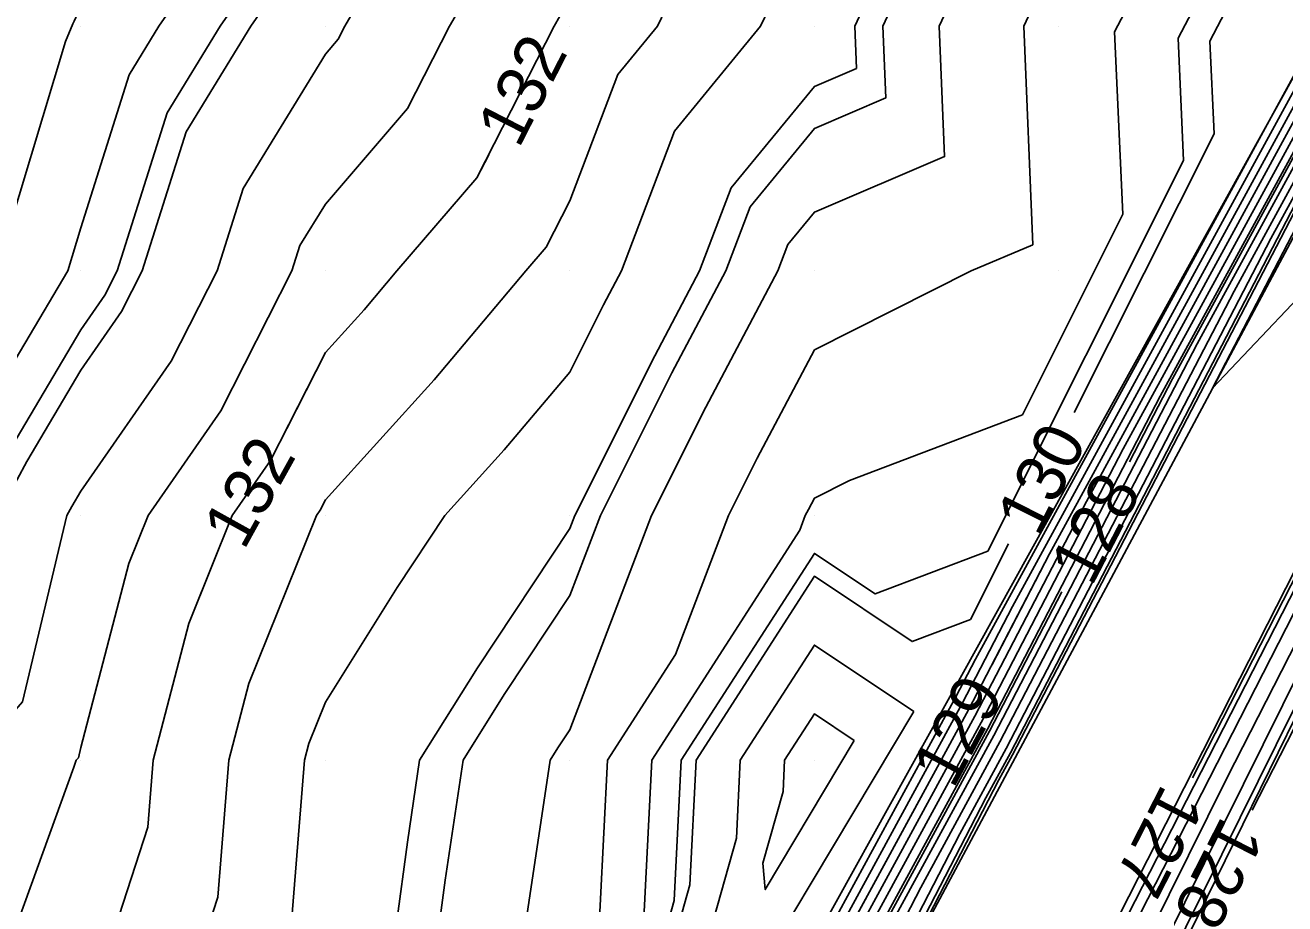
# Model space of a CAD drawing. Extents: x 2354170 to 2357230, y 866100 to 868290.
# Drawn here: x 2355367.7 to 2355419.2, y 866204.1 to 866240 of the extents above; entities that cross this region are included whole.
import ezdxf

# ---------------------------------------------------------------- set-up
doc = ezdxf.new("R2010")
doc.units = 0
for name, color, linetype in [('Default', 7, 'Continuous'), ('DTM Contours Major', 7, 'Continuous'), ('DTM Contours Minor', 7, 'Continuous'), ('DTM Contours Minor Text', 7, 'Continuous'), ('Exist DTM Breakline', 7, 'Continuous'), ('Exist DTM QL2 LIDAR Elevation Point', 7, 'Continuous'), ('Exist DTM Ridgeline', 7, 'Continuous')]:
    doc.layers.add(name, color=color, linetype=linetype)

msp = doc.modelspace()

# ---------------------------------------------------------------- linework, layer by layer
at = {"layer": 'Default'}
for points in [[(2355454.614, 866308.068), (2355455.522, 866304.574), (2355448.611, 866293.759), (2355442.221, 866288.045), (2355444.319, 866282.833), (2355434.47, 866266.838), (2355430.395, 866265.452), (2355427.028, 866259.108), (2355422.359, 866251.856), (2355420.027, 866246.807), (2355416.152, 866239.388), (2355416.322, 866235.608), (2355410.604, 866224.209)], [(2355457.084, 866300.571), (2355447.048, 866284.069), (2355444.476, 866280.032), (2355431.378, 866258.467), (2355422.513, 866242.265), (2355420.564, 866238.53), (2355409.591, 866218.431), (2355407.246, 866213.917)], [(2355369.003, 866113.966), (2355372.331, 866120.627), (2355382.117, 866140.947), (2355385.48, 866147.675), (2355395.233, 866167.927), (2355395.282, 866168.026), (2355395.601, 866168.688), (2355399.083, 866175.702), (2355409.177, 866195.423), (2355412.985, 866203.103), (2355422.737, 866222.166), (2355426.373, 866229.511), (2355434.723, 866245.841), (2355439.532, 866253.514), (2355450.707, 866271.254), (2355454.96, 866278.038), (2355466.694, 866296.664)], [(2355415.436, 866209.278), (2355422.243, 866222.585), (2355422.921, 866223.953), (2355434.329, 866246.264), (2355435.419, 866248.004), (2355450.323, 866271.665), (2355450.99, 866272.729), (2355465.485, 866295.739)], [(2355433.99, 866250.439), (2355443.693, 866266.183), (2355449.755, 866279.221), (2355454.738, 866287.439), (2355457.452, 866295.778), (2355450.001, 866284.135), (2355449.378, 866283.11), (2355435.069, 866260.659), (2355433.295, 866257.738), (2355432.094, 866255.544), (2355422.242, 866236.667), (2355421.672, 866235.622), (2355416.263, 866225.21), (2355422.261, 866231.528), (2355426.887, 866240.329), (2355433.99, 866250.439)], [(2355417.884, 866207.96), (2355423.912, 866219.712), (2355424.426, 866220.454), (2355424.426, 866220.912), (2355425.144, 866221.519), (2355436.365, 866242.692), (2355436.251, 866244.178), (2355437.132, 866245.185), (2355451.855, 866269.999), (2355451.87, 866270.009), (2355451.868, 866270.024), (2355451.891, 866270.043), (2355452.055, 866270.337), (2355466.871, 866293.965), (2355467.168, 866294.437)], [(2355370.068, 866113.383), (2355379.529, 866132.319), (2355383.361, 866140.276), (2355392.925, 866159.412), (2355396.659, 866167.165), (2355396.799, 866167.446), (2355396.921, 866167.699), (2355406.832, 866187.664), (2355410.335, 866194.507), (2355420.73, 866215.475), (2355423.723, 866221.327), (2355433.278, 866240.627), (2355435.51, 866244.994), (2355447.758, 866264.533), (2355451.475, 866270.433), (2355462.901, 866288.656)], [(2355446.099, 866283.993), (2355432.214, 866261.443), (2355430.808, 866260.964), (2355429.646, 866258.776), (2355428.035, 866256.274), (2355420.147, 866239.195), (2355420.045, 866239), (2355420.049, 866238.901), (2355419.563, 866237.931), (2355406.57, 866214.133), (2355405.767, 866212.586), (2355393.146, 866189.4), (2355391.457, 866186.133), (2355385.856, 866174.599), (2355385.239, 866173.372), (2355372.544, 866147.2), (2355372.141, 866146.396), (2355367.159, 866136.098), (2355359.577, 866124.423), (2355358.374, 866120.3), (2355358.114, 866120.108), (2355358.016, 866120.074), (2355357.865, 866120.141)], [(2355447.34, 866283.949), (2355443.3, 866277.611), (2355431.618, 866258.376), (2355423.711, 866243.925), (2355420.774, 866238.298), (2355411.101, 866220.58), (2355406.538, 866211.797), (2355397.939, 866195.999), (2355392.382, 866185.248), (2355388.783, 866177.837), (2355386.265, 866172.826), (2355377.95, 866155.685), (2355373.048, 866145.907), (2355363.734, 866126.654), (2355359.887, 866118.962)], [(2355447.631, 866283.829), (2355442.124, 866275.189), (2355431.857, 866258.285), (2355424.908, 866245.585), (2355420.984, 866238.065), (2355412.611, 866222.728), (2355406.796, 866211.535), (2355399.536, 866198.198), (2355392.69, 866184.953), (2355389.758, 866178.916), (2355386.606, 866172.644), (2355379.752, 866158.513), (2355373.351, 866145.744), (2355365.497, 866129.51), (2355360.15, 866118.818)], [(2355448.213, 866283.589), (2355439.772, 866270.346), (2355432.336, 866258.102), (2355427.303, 866248.904), (2355421.403, 866237.599), (2355415.631, 866227.026), (2355407.31, 866211.009), (2355402.732, 866202.597), (2355393.306, 866184.363), (2355391.709, 866181.074), (2355387.29, 866172.28), (2355383.355, 866164.169), (2355373.955, 866145.418), (2355369.022, 866135.222), (2355360.676, 866118.529)], [(2355448.504, 866283.469), (2355438.597, 866267.924), (2355432.576, 866258.011), (2355428.501, 866250.564), (2355421.613, 866237.366), (2355417.141, 866229.175), (2355407.568, 866210.746), (2355404.329, 866204.797), (2355393.615, 866184.068), (2355392.685, 866182.153), (2355387.632, 866172.098), (2355385.157, 866166.997), (2355374.258, 866145.255), (2355370.785, 866138.077), (2355360.938, 866118.385)], [(2355448.796, 866283.35), (2355437.421, 866265.502), (2355432.816, 866257.92), (2355429.699, 866252.224), (2355421.823, 866237.133), (2355418.651, 866231.324), (2355407.825, 866210.483), (2355405.927, 866206.996), (2355393.923, 866183.773), (2355393.66, 866183.233), (2355387.973, 866171.916), (2355386.959, 866169.826), (2355374.56, 866145.092), (2355372.548, 866140.933), (2355361.201, 866118.241)], [(2355369.535, 866113.675), (2355375.93, 866126.473), (2355382.739, 866140.611), (2355389.203, 866153.543), (2355395.946, 866167.546), (2355396.041, 866167.736), (2355396.261, 866168.193), (2355402.957, 866181.683), (2355409.756, 866194.965), (2355416.857, 866209.289), (2355423.23, 866221.746), (2355429.825, 866235.069), (2355435.116, 866245.417), (2355443.645, 866259.023), (2355451.091, 866270.844), (2355458.931, 866283.347)], [(2355445.652, 866282.454), (2355431.138, 866258.558), (2355421.315, 866240.605), (2355420.354, 866238.763), (2355408.08, 866216.282), (2355406.024, 866212.323), (2355394.743, 866191.6), (2355391.765, 866185.838), (2355386.832, 866175.679), (2355385.581, 866173.19), (2355374.346, 866150.028), (2355372.444, 866146.233), (2355360.208, 866120.943), (2355359.361, 866119.25)], [(2355392.567, 866280.002), (2355389.976, 866274.806), (2355387.746, 866270.002), (2355385.515, 866265.541), (2355383.235, 866260.002), (2355382.491, 866257.487), (2355379.976, 866253.1), (2355378.531, 866250.002), (2355375.954, 866244.024), (2355373.17, 866240.002), (2355371.957, 866238.02), (2355369.976, 866231.757), (2355369.444, 866230.002), (2355365.919, 866224.058), (2355363.732, 866220.001), (2355363.008, 866216.969), (2355359.976, 866213.518), (2355358.292, 866210.001), (2355356.941, 866203.035)], [(2355398.435, 866280.002), (2355396.903, 866276.929), (2355394.556, 866270.002), (2355389.976, 866260.758), (2355389.665, 866260.002), (2355387.453, 866252.525), (2355386.006, 866250.002), (2355384.156, 866245.822), (2355380.772, 866240.002), (2355380.503, 866239.474), (2355379.976, 866238.862), (2355376.611, 866233.367), (2355375.546, 866230.002), (2355373.669, 866226.308), (2355369.976, 866221), (2355369.604, 866220.373), (2355369.403, 866220.001), (2355367.586, 866212.391), (2355365.487, 866210.001), (2355363.009, 866203.035)], [(2355401.87, 866280.002), (2355399.976, 866274.58), (2355398.425, 866270.002), (2355396.902, 866266.928), (2355393.881, 866260.002), (2355392.909, 866257.069), (2355389.976, 866250.187), (2355389.934, 866250.044), (2355389.909, 866250.002), (2355386.861, 866243.116), (2355385.051, 866240.002), (2355383.339, 866236.638), (2355379.976, 866232.735), (2355378.938, 866231.04), (2355378.609, 866230.002), (2355375.7, 866224.277), (2355372.725, 866220.001), (2355371.934, 866218.043), (2355369.976, 866210.521), (2355369.875, 866210.101), (2355369.787, 866210.001), (2355369.683, 866209.709), (2355366.153, 866200.001)], [(2355405.858, 866280.002), (2355403.647, 866273.673), (2355402.968, 866270.002), (2355399.976, 866264.063), (2355398.205, 866260.002), (2355396.155, 866253.822), (2355394.527, 866250.002), (2355392.78, 866247.197), (2355389.976, 866241.333), (2355389.567, 866240.41), (2355389.33, 866240.002), (2355386.175, 866233.802), (2355382.9, 866230.002), (2355381.563, 866228.414), (2355379.976, 866226.664), (2355378.396, 866223.557)], [(2355418.98, 866280.002), (2355415.012, 866274.967), (2355413.824, 866270.002), (2355412.031, 866267.947), (2355409.976, 866263.097), (2355408.537, 866260.002), (2355405.663, 866254.315), (2355404.033, 866250.002), (2355401.919, 866248.059), (2355399.976, 866243.881), (2355398.487, 866241.49), (2355397.775, 866240.002), (2355394.26, 866235.718), (2355392.086, 866230.002), (2355391.357, 866228.62), (2355389.976, 866225.866), (2355387.294, 866222.683), (2355384.863, 866220.001), (2355382.912, 866217.065), (2355379.976, 866212.371), (2355379.294, 866210.683), (2355379.117, 866210.001), (2355378.446, 866201.531)], [(2355409.775, 866279.801), (2355407.961, 866270.002), (2355405.916, 866265.942), (2355403.154, 866260.002), (2355402.087, 866257.891), (2355399.976, 866252.306), (2355399.402, 866250.576), (2355399.158, 866250.002), (2355395.634, 866244.344), (2355393.557, 866240.002), (2355391.943, 866238.035), (2355389.976, 866232.862), (2355389.011, 866230.966), (2355388.18, 866230.002), (2355384.429, 866225.549), (2355379.976, 866220.638), (2355379.761, 866220.216), (2355379.612, 866220.001), (2355376.841, 866213.136), (2355376.025, 866210.001), (2355375.58, 866204.396), (2355374.152, 866200.001)], [(2355389.38, 866279.406), (2355385.015, 866270.002), (2355380.051, 866260.077), (2355380.02, 866260.002), (2355380.01, 866259.968), (2355379.976, 866259.908), (2355375.358, 866250.002), (2355373.736, 866246.241), (2355369.976, 866240.807), (2355369.704, 866240.207), (2355369.655, 866240.107), (2355369.35, 866239.376), (2355366.509, 866230.002), (2355364.077, 866225.9), (2355360.896, 866220.001), (2355360.719, 866219.258), (2355359.976, 866218.413), (2355355.948, 866210.001), (2355354.978, 866204.999), (2355352.998, 866200.001)], [(2355394.365, 866277.724), (2355391.051, 866271.077), (2355390.686, 866270.002), (2355389.976, 866268.568), (2355386.45, 866260.002), (2355384.972, 866255.006), (2355382.102, 866250.002), (2355381.45, 866248.528), (2355379.976, 866245.992), (2355378.171, 866241.806), (2355376.922, 866240.002), (2355374.284, 866235.694), (2355372.483, 866230.002), (2355371.638, 866228.339), (2355369.976, 866225.95), (2355367.762, 866222.215), (2355366.568, 866220.001), (2355365.297, 866214.68), (2355361.187, 866210.001), (2355359.976, 866206.596), (2355358.905, 866201.072)], [(2355419.976, 866269.659), (2355415.476, 866264.502), (2355413.57, 866260.002), (2355411.675, 866258.303), (2355409.976, 866252.197), (2355409.239, 866250.739), (2355408.961, 866250.002), (2355404.279, 866245.699), (2355401.63, 866240.002), (2355401.699, 866238.279), (2355399.976, 866237.543), (2355396.577, 866233.401), (2355395.284, 866230.002), (2355393.45, 866226.527), (2355390.178, 866220.001), (2355389.976, 866219.473), (2355386.195, 866213.782), (2355383.831, 866210.001), (2355383.33, 866206.647), (2355382.432, 866200.001)], [(2355439.033, 866269.613), (2355432.097, 866258.194), (2355426.106, 866247.244), (2355421.193, 866237.832), (2355414.121, 866224.877), (2355407.053, 866211.272), (2355401.134, 866200.398), (2355392.998, 866184.658), (2355391.534, 866181.644)], [(2355436.355, 866263.253), (2355436.245, 866263.081), (2355433.055, 866257.829), (2355430.896, 866253.884), (2355422.033, 866236.9), (2355420.161, 866233.473), (2355408.082, 866210.22), (2355407.524, 866209.196), (2355402.434, 866199.347), (2355405.549, 866193.436), (2355396.496, 866174.539)], [(2355419.976, 866262.265), (2355418.922, 866261.056), (2355418.475, 866260.002), (2355413.994, 866255.984), (2355412.329, 866250.002), (2355409.976, 866246.406), (2355406.639, 866243.338), (2355405.087, 866240.002), (2355405.302, 866234.675), (2355399.976, 866232.403), (2355398.894, 866231.084), (2355398.482, 866230.002), (2355395.543, 866224.434), (2355393.321, 866220.001), (2355389.976, 866211.247), (2355389.479, 866210.499), (2355389.167, 866210.001), (2355387.974, 866202.003)], [(2355419.976, 866256.951), (2355416.312, 866253.666), (2355415.293, 866250.002), (2355409.976, 866241.876), (2355408.999, 866240.978), (2355408.545, 866240.002), (2355408.905, 866231.072), (2355406.396, 866230.002), (2355399.976, 866226.773), (2355397.637, 866222.341), (2355396.463, 866220.001), (2355394.291, 866214.317), (2355391.513, 866210.001), (2355391.061, 866201.087)], [(2355419.976, 866252.553), (2355418.631, 866251.347), (2355418.257, 866250.002), (2355415.002, 866245.027), (2355412.258, 866239.775), (2355412.595, 866232.316), (2355408.485, 866224.121), (2355401.41, 866221.436), (2355399.976, 866220.714), (2355399.73, 866220.248), (2355399.606, 866220.001), (2355399.377, 866219.403), (2355393.325, 866210.001), (2355392.97, 866202.995), (2355389.976, 866192.345), (2355388.759, 866191.218), (2355388.611, 866190.001), (2355389.004, 866187.163), (2355379.976, 866181.007), (2355379.366, 866180.611), (2355379.171, 866180.001), (2355376.856, 866173.121), (2355376.354, 866170.001), (2355369.976, 866160.984)], [(2355407.913, 866218.846), (2355406.362, 866215.754), (2355403.976, 866214.848), (2355399.976, 866217.518), (2355395.137, 866210.001), (2355394.878, 866204.904), (2355391.605, 866193.258), (2355391.981, 866188.961), (2355397.8, 866198.685), (2355391.548, 866187.201), (2355391.149, 866186.428), (2355385.399, 866174.587), (2355384.713, 866173.803), (2355379.976, 866175.364), (2355378.625, 866171.351), (2355378.408, 866170.001), (2355374.619, 866164.644), (2355373.965, 866162.659)], [(2355375.496, 866218.337), (2355374.387, 866215.59), (2355372.933, 866210.001), (2355372.715, 866207.262), (2355370.356, 866200.001), (2355370.303, 866199.674), (2355369.976, 866198.841), (2355367.605, 866192.372), (2355365.804, 866190.001), (2355363.328, 866186.648), (2355359.976, 866182.144), (2355359.288, 866180.689), (2355358.976, 866180.001), (2355359.976, 866173.581), (2355360.506, 866170.001), (2355360.225, 866169.752), (2355359.976, 866169.347), (2355353.86, 866166.116), (2355350.538, 866160.001)], [(2355404.041, 866211.991), (2355399.976, 866214.704), (2355396.948, 866210.001), (2355396.787, 866206.812), (2355394.738, 866199.526), (2355394.974, 866196.838), (2355404.041, 866211.991)], [(2355401.609, 866210.8), (2355399.976, 866211.89), (2355398.76, 866210.001), (2355398.695, 866208.72), (2355397.872, 866205.794), (2355397.967, 866204.714), (2355401.609, 866210.8)], [(2355404.413, 866208.628), (2355396.341, 866193.799), (2355392.073, 866185.543), (2355387.807, 866176.758), (2355385.923, 866173.008), (2355376.148, 866152.856), (2355372.746, 866146.07), (2355361.971, 866123.798), (2355359.624, 866119.106)]]:
    msp.add_lwpolyline(points, dxfattribs=at)
at = {"layer": 'DTM Contours Major'}
msp.add_lwpolyline([(2355416.676, 866243.006), (2355414.854, 866239.517), (2355415.08, 866234.511), (2355407.07, 866218.543), (2355402.465, 866216.795), (2355399.976, 866218.456), (2355394.533, 866210.001), (2355394.242, 866204.267), (2355390.56, 866191.169), (2355390.933, 866186.906), (2355390.984, 866186.541), (2355390.314, 866186.084), (2355382.32, 866176.934), (2355379.976, 866177.707), (2355378.035, 866171.941), (2355377.723, 866170.001), (2355373.253, 866163.681)], dxfattribs=at)
at = {"layer": 'DTM Contours Minor'}
for points in [[(2355519.07, 866391.375), (2355507.462, 866376.396), (2355502.332, 866369.972), (2355497.845, 866363.043), (2355495.959, 866359.957), (2355485.609, 866343.937), (2355479.898, 866334.573), (2355470.625, 866320.148), (2355463.922, 866309.141), (2355455.606, 866296.145), (2355448.019, 866283.669), (2355440.556, 866271.96), (2355432.177, 866258.163), (2355426.505, 866247.798), (2355421.263, 866237.754), (2355414.624, 866225.594), (2355412.862, 866222.201)], [(2355507.624, 866364.327), (2355498.127, 866350.2), (2355482.831, 866336.367), (2355481.409, 866334.166), (2355481.276, 866333.947), (2355466.529, 866311.006), (2355465.085, 866308.635), (2355451.603, 866287.566), (2355448.99, 866283.27), (2355436.637, 866263.888), (2355432.975, 866257.86), (2355430.497, 866253.331), (2355421.963, 866236.978), (2355419.658, 866232.756), (2355407.996, 866210.308), (2355406.992, 866208.462), (2355400.777, 866196.439)], [(2355482.306, 866341.407), (2355478.52, 866335.199), (2355474.721, 866329.289), (2355462.76, 866309.647), (2355459.609, 866304.723), (2355447.048, 866284.069), (2355444.476, 866280.032), (2355431.378, 866258.467), (2355422.513, 866242.265), (2355420.564, 866238.53), (2355409.591, 866218.431), (2355406.281, 866212.06), (2355396.341, 866193.799), (2355392.073, 866185.543), (2355387.807, 866176.758), (2355385.923, 866173.008), (2355383.365, 866167.736)], [(2355368.648, 866114.161), (2355369.932, 866116.73), (2355381.703, 866141.171), (2355382.998, 866143.762), (2355394.758, 866168.181), (2355394.777, 866168.219), (2355395.161, 866169.017), (2355396.5, 866171.715), (2355408.792, 866195.728), (2355410.403, 866198.979), (2355422.408, 866222.445), (2355424.071, 866225.805), (2355434.46, 866246.123), (2355436.79, 866249.841), (2355450.451, 866271.528), (2355452.314, 866274.499), (2355462.442, 866290.577)], [(2355370.422, 866113.188), (2355381.928, 866136.216), (2355383.775, 866140.052), (2355395.407, 866163.324), (2355397.135, 866166.911), (2355397.305, 866167.252), (2355397.362, 866167.369), (2355409.415, 866191.651), (2355410.721, 866194.202), (2355423.311, 866219.599), (2355424.052, 866221.048), (2355435.579, 866244.333), (2355435.773, 866244.712), (2355450.5, 866268.206), (2355451.731, 866270.16), (2355464.001, 866289.728)], [(2355394.523, 866280.002), (2355389.976, 866270.883), (2355389.567, 866270.002), (2355389.158, 866269.184), (2355385.378, 866260.002), (2355384.145, 866255.833), (2355380.801, 866250.002), (2355380.548, 866249.43), (2355379.976, 866248.445), (2355377.432, 866242.546), (2355375.671, 866240.002), (2355373.508, 866236.469), (2355371.462, 866230.002), (2355370.961, 866229.016), (2355369.976, 866227.599), (2355367.148, 866222.829), (2355365.622, 866220.001), (2355364.534, 866215.443), (2355359.976, 866210.254), (2355359.854, 866210.001), (2355358.25, 866201.726)], [(2355426.861, 866280.002), (2355423.138, 866276.841), (2355421.228, 866270.002), (2355419.976, 866267.195), (2355416.625, 866263.353), (2355415.205, 866260.002), (2355412.448, 866257.53), (2355410.353, 866250.002), (2355409.976, 866249.425), (2355405.066, 866244.912), (2355402.782, 866240.002), (2355402.9, 866237.078), (2355399.976, 866235.83), (2355397.349, 866232.628), (2355396.35, 866230.002), (2355394.148, 866225.829), (2355391.225, 866220.001), (2355389.976, 866216.731), (2355387.29, 866212.687), (2355385.609, 866210.001), (2355384.878, 866205.099), (2355384.189, 866200.001), (2355382.001, 866197.976), (2355381.847, 866196.701)], [(2355386.656, 866234.746), (2355386.175, 866233.802), (2355382.9, 866230.002), (2355381.563, 866228.414), (2355379.976, 866226.664), (2355377.731, 866222.247), (2355376.168, 866220.001), (2355374.387, 866215.59), (2355372.933, 866210.001), (2355372.715, 866207.262), (2355370.356, 866200.001)], [(2355410.096, 866216.877), (2355407.139, 866211.184), (2355401.666, 866201.131), (2355393.101, 866184.56), (2355391.059, 866180.355), (2355387.062, 866172.402), (2355382.154, 866162.284), (2355373.754, 866145.527), (2355367.847, 866133.318), (2355360.5, 866118.625)]]:
    msp.add_lwpolyline(points, dxfattribs=at)
at = {"layer": 'Exist DTM Breakline'}
for points in [[(2355361.743, 866117.945), (2355394.044, 866183.657), (2355433.595, 866257.624), (2355503.452, 866369.345), (2355596.389, 866487.309), (2355657.482, 866552.264), (2355736.192, 866624.67), (2355827.155, 866697.764), (2355869.568, 866728.835), (2355917.569, 866765.212), (2355965.057, 866802.758)], [(2355368.426, 866114.283), (2355394.886, 866169.223), (2355434.213, 866246.388), (2355517.974, 866378.796), (2355601.384, 866486.265), (2355669.136, 866558.092), (2355738.686, 866620.007), (2355814.815, 866681.573), (2355823.796, 866686.804), (2355859.089, 866669.853), (2355910.743, 866643.967)]]:
    msp.add_lwpolyline(points, dxfattribs=at)
at = {"layer": 'Exist DTM QL2 LIDAR Elevation Point'}
for p, q in [((2355369.976, 866240.002), (2355369.976, 866240.002)), ((2355379.976, 866240.002), (2355379.976, 866240.002)), ((2355389.976, 866240.002), (2355389.976, 866240.002)), ((2355399.976, 866240.002), (2355399.976, 866240.002)), ((2355409.976, 866240.002), (2355409.976, 866240.002)), ((2355369.976, 866230.002), (2355369.976, 866230.002)), ((2355379.976, 866230.002), (2355379.976, 866230.002)), ((2355389.976, 866230.002), (2355389.976, 866230.002)), ((2355399.976, 866230.002), (2355399.976, 866230.002)), ((2355409.976, 866230.002), (2355409.976, 866230.002)), ((2355369.976, 866220.001), (2355369.976, 866220.001)), ((2355379.976, 866220.001), (2355379.976, 866220.001)), ((2355389.976, 866220.001), (2355389.976, 866220.001)), ((2355399.976, 866220.001), (2355399.976, 866220.001)), ((2355369.976, 866210.001), (2355369.976, 866210.001)), ((2355379.976, 866210.001), (2355379.976, 866210.001)), ((2355389.976, 866210.001), (2355389.976, 866210.001)), ((2355399.976, 866210.001), (2355399.976, 866210.001))]:
    msp.add_line(p, q, dxfattribs=at)
at = {"layer": 'Exist DTM Ridgeline'}
for points in [[(2355359.213, 866119.331), (2355391.053, 866186.519), (2355431.025, 866258.601), (2355499.325, 866371.654), (2355593.685, 866489.44), (2355651.917, 866551.384), (2355734.914, 866627.002), (2355826.445, 866700.139), (2355852.871, 866722.788), (2355915.412, 866769.543), (2355965.686, 866805.255), (2355970.961, 866806.36)], [(2355370.777, 866112.994), (2355397.74, 866167.086), (2355435.798, 866244.685), (2355518.891, 866375.793), (2355604.418, 866484.066), (2355673.042, 866557.712), (2355740.701, 866618.519), (2355815.663, 866679.47), (2355822.993, 866684.568), (2355856.949, 866667.182), (2355908.264, 866642.016)]]:
    msp.add_lwpolyline(points, dxfattribs=at)

# ---------------------------------------------------------------- texts
at = {"layer": 'Default'}
for s, rotation, p in [('130', 63.3589, (2355409.146, 866219.073)), ('132', 60.945, (2355376.641, 866218.543)), ('129', 61.8261, (2355405.654, 866208.785)), ('127', 242.9069, (2355414.216, 866209.088)), ('128', 242.9907, (2355416.658, 866207.772))]:
    msp.add_text(s, height=2, rotation=rotation, dxfattribs=at).set_placement(p)
at = {"layer": 'DTM Contours Minor Text'}
for s, rotation, p in [('132', 62.9778, (2355387.887, 866234.966)), ('128', 62.5489, (2355411.317, 866217.058))]:
    msp.add_text(s, height=2, rotation=rotation, dxfattribs=at).set_placement(p)

doc.saveas('drawing.dxf')
